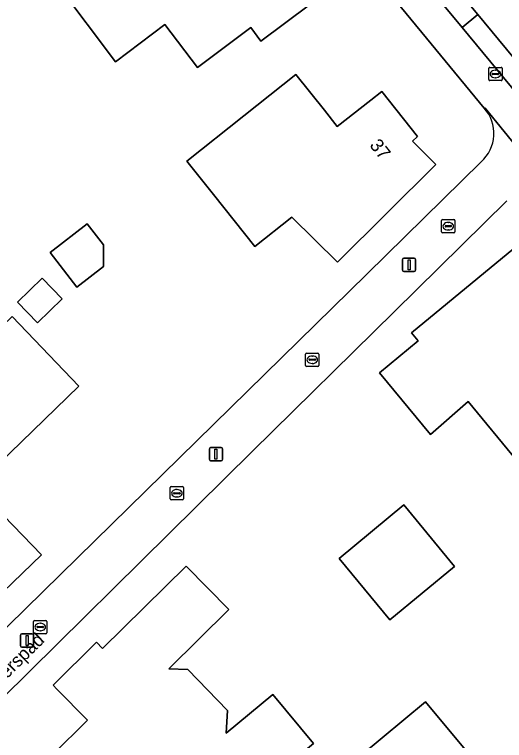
# Model space of a CAD drawing. Extents: x 157320 to 158835, y 386650 to 388491.
# Drawn here: x 158190 to 158226.8, y 387431.3 to 387485.8 of the extents above; entities that cross this region are included whole.
import ezdxf

# ---------------------------------------------------------------- set-up
doc = ezdxf.new("R2010")
doc.units = 0
for name, color, linetype in [('IMGEO_Berm_groen', 7, 'Continuous'), ('IMGEO_Erf', 7, 'Continuous'), ('IMGEO_Kolk', 7, 'Continuous'), ('IMGEO_Lichtmast', 7, 'Continuous'), ('IMGEO_Muur', 7, 'Continuous'), ('IMGEO_Openbare_ruimte_label', 7, 'Continuous'), ('IMGEO_Pand', 7, 'Continuous'), ('IMGEO_Pand_nummerreeks', 7, 'Continuous'), ('IMGEO_Rijbaan_lokaal_gesloten', 7, 'Continuous'), ('IMGEO_Rioolput', 7, 'Continuous'), ('IMGEO_Voetpad_open', 7, 'Continuous')]:
    doc.layers.add(name, color=color, linetype=linetype)

msp = doc.modelspace()

# ---------------------------------------------------------------- linework, layer by layer
at = {"layer": 'IMGEO_Berm_groen'}
msp.add_lwpolyline([(158224.791, 387485.856), (158223.611, 387484.862), (158236.774, 387468.944), (158237.956, 387469.929)], close=True, dxfattribs=at)
at = {"layer": 'IMGEO_Erf'}
for points in [[(158193.22, 387488.08), (158197.383, 387491.176), (158201.394, 387494.16), (158201.559, 387493.918), (158199.495, 387492.373), (158201.552, 387489.58), (158203.653, 387491.117), (158206.971, 387493.544), (158209.97, 387489.525), (158210.418, 387489.829), (158211.195, 387488.789), (158210.75, 387488.451), (158212.141, 387486.561), (158208.48, 387483.85), (158207.719, 387484.868), (158203.71, 387481.87), (158201.266, 387485.101), (158197.55, 387482.29)], [(158211.121, 387481.333), (158213.26, 387478.642), (158214.224, 387477.429), (158216.753, 387479.415), (158217.566, 387480.054), (158220.257, 387476.685), (158219.88, 387476.315), (158221.63, 387474.571), (158214.25, 387467.23), (158210.81, 387470.62), (158208.03, 387468.4), (158204.916, 387472.312), (158202.92, 387474.82), (158207.206, 387478.224)], [(158192.645, 387467.949), (158195.438, 387470.099), (158196.643, 387468.534), (158196.664, 387466.908), (158194.643, 387465.352)], [(158217.395, 387458.905), (158220.301, 387461.303), (158219.8, 387461.91), (158227.493, 387468.246), (158231.097, 387463.905), (158230.374, 387463.301), (158231.645, 387461.767), (158234.682, 387458.102), (158227.698, 387452.339), (158224.06, 387456.747), (158221.226, 387454.261)], [(158191.684, 387462.673), (158190.19, 387464.222), (158192.045, 387466.011), (158193.538, 387464.462)], [(158189.79, 387463.13), (158194.81, 387457.91), (158187.012, 387450.366), (158191.99, 387445.22), (158185.461, 387438.93), (158180.458, 387444.092), (158181.081, 387444.937), (158179.823, 387446.197), (158178.984, 387445.605), (158175.431, 387449.28)], [(158214.363, 387444.956), (158219.22, 387448.97), (158223.05, 387444.34), (158218.18, 387440.34)], [(158212.45, 387431.03), (158207.592, 387426.988), (158203.748, 387423.79), (158200.805, 387427.375), (158196.882, 387423.508), (158194.849, 387425.576), (158195.123, 387425.85), (158194.054, 387426.945), (158193.77, 387426.683), (158193.52, 387426.94), (158194.811, 387428.216), (158192.823, 387430.194), (158195.459, 387432.779), (158193.146, 387435.133), (158192.86, 387435.424), (158196.133, 387438.651), (158196.589, 387438.189), (158202.857, 387444.369), (158206.08, 387441.1), (158201.571, 387436.644), (158202.996, 387436.6), (158205.971, 387433.526), (158205.878, 387431.807), (158209.38, 387434.72)], [(158220.87, 387434.176), (158224.719, 387429.534), (158217.715, 387423.728), (158219.94, 387421.05), (158212.641, 387414.986), (158215.82, 387411.16), (158209.831, 387406.209), (158207.393, 387409.124), (158207.229, 387408.997), (158206.459, 387409.923), (158205.698, 387410.837), (158205.867, 387410.978), (158205.445, 387411.485), (158204.051, 387410.326), (158199.195, 387416.212), (158203.046, 387419.403), (158205.564, 387421.489), (158205.889, 387421.097), (158211.811, 387426.004), (158211.486, 387426.396), (158214.34, 387428.76)]]:
    msp.add_lwpolyline(points, close=True, dxfattribs=at)
for points in [[(158225.277, 387478.793), (158221.637, 387483.225), (158214.605, 387491.78), (158213.509, 387493.144)], [(158170.726, 387447.126), (158172.044, 387445.737), (158174.557, 387442.929), (158177.794, 387439.127), (158180.592, 387435.745), (158182.889, 387433.439), (158193.426, 387443.736), (158216.454, 387466.321), (158225.048, 387474.78)], [(158226.976, 387471.829), (158218.497, 387463.489), (158207.86, 387453.027), (158184.801, 387430.263)]]:
    msp.add_lwpolyline(points, dxfattribs=at)
msp.add_arc((158223.157, 387476.901), 2.841, 311.7153, 41.7527, dxfattribs=at)
at = {"layer": 'IMGEO_Kolk'}
for p, q in [((158222.072, 387469.502), (158222.072, 387470.354)), ((158222.147, 387470.428), (158222.999, 387470.428)), ((158223.073, 387470.354), (158223.073, 387469.502)), ((158222.331, 387469.922), (158222.331, 387469.934)), ((158222.769, 387469.885), (158222.371, 387469.885)), ((158222.374, 387469.971), (158222.772, 387469.971)), ((158222.56, 387470.208), (158222.585, 387470.208)), ((158222.815, 387469.934), (158222.815, 387469.922)), ((158222.999, 387469.428), (158222.147, 387469.428)), ((158222.583, 387469.648), (158222.558, 387469.648)), ((158211.848, 387459.463), (158211.848, 387460.315)), ((158211.923, 387460.389), (158212.775, 387460.389)), ((158212.107, 387459.883), (158212.107, 387459.895)), ((158212.15, 387459.932), (158212.548, 387459.932)), ((158212.336, 387460.169), (158212.361, 387460.169)), ((158212.591, 387459.895), (158212.591, 387459.883)), ((158212.849, 387460.315), (158212.849, 387459.463)), ((158212.775, 387459.389), (158211.923, 387459.389)), ((158212.545, 387459.846), (158212.147, 387459.846)), ((158212.359, 387459.609), (158212.334, 387459.609)), ((158201.668, 387449.424), (158201.668, 387450.276)), ((158201.743, 387450.35), (158202.595, 387450.35)), ((158202.156, 387450.13), (158202.181, 387450.13)), ((158202.669, 387450.276), (158202.669, 387449.424)), ((158201.927, 387449.844), (158201.927, 387449.856)), ((158202.365, 387449.807), (158201.967, 387449.807)), ((158201.97, 387449.893), (158202.368, 387449.893)), ((158202.179, 387449.57), (158202.154, 387449.57)), ((158202.411, 387449.856), (158202.411, 387449.844)), ((158202.595, 387449.35), (158201.743, 387449.35)), ((158191.471, 387440.292), (158192.323, 387440.292)), ((158191.396, 387439.366), (158191.396, 387440.218)), ((158191.655, 387439.786), (158191.655, 387439.798)), ((158192.093, 387439.749), (158191.695, 387439.749)), ((158191.698, 387439.835), (158192.096, 387439.835)), ((158191.884, 387440.072), (158191.909, 387440.072)), ((158192.139, 387439.798), (158192.139, 387439.786)), ((158192.397, 387440.218), (158192.397, 387439.366)), ((158192.323, 387439.292), (158191.471, 387439.292)), ((158191.907, 387439.512), (158191.882, 387439.512))]:
    msp.add_line(p, q, dxfattribs=at)
for points in [[(158222.072, 387469.502), (158222.072, 387470.354)], [(158222.147, 387470.428), (158222.999, 387470.428)], [(158223.073, 387470.354), (158223.073, 387469.502)], [(158222.999, 387469.428), (158222.147, 387469.428)], [(158211.848, 387459.463), (158211.848, 387460.315)], [(158211.923, 387460.389), (158212.775, 387460.389)], [(158212.849, 387460.315), (158212.849, 387459.463)], [(158212.775, 387459.389), (158211.923, 387459.389)], [(158201.668, 387449.424), (158201.668, 387450.276)], [(158201.743, 387450.35), (158202.595, 387450.35)], [(158202.669, 387450.276), (158202.669, 387449.424)], [(158202.595, 387449.35), (158201.743, 387449.35)], [(158191.471, 387440.292), (158192.323, 387440.292)], [(158191.396, 387439.366), (158191.396, 387440.218)], [(158192.397, 387440.218), (158192.397, 387439.366)], [(158192.323, 387439.292), (158191.471, 387439.292)]]:
    msp.add_lwpolyline(points, dxfattribs=at)
for centre, radius, start, end in [((158222.149, 387470.352), 0.0765, 91.552, 178.448), ((158222.149, 387470.352), 0.0765, 91.552, 178.448), ((158222.997, 387470.352), 0.0765, 1.552, 88.448), ((158222.997, 387470.352), 0.0765, 1.552, 88.448), ((158222.371, 387469.931), 0.0403, 85.8775, 175.7526), ((158222.368, 387469.921), 0.0366, 178.938, 274.7102), ((158222.772, 387469.928), 0.043, 264.8664, 352.4533), ((158222.776, 387469.933), 0.0386, 1.7309, 96.639), ((158222.149, 387469.504), 0.0765, 181.552, 268.448), ((158222.149, 387469.504), 0.0765, 181.552, 268.448), ((158222.997, 387469.504), 0.0765, 271.552, 358.448), ((158222.997, 387469.504), 0.0765, 271.552, 358.448), ((158211.925, 387460.313), 0.0765, 91.552, 178.448), ((158211.925, 387460.313), 0.0765, 91.552, 178.448), ((158212.147, 387459.892), 0.0403, 85.8775, 175.7526), ((158212.144, 387459.882), 0.0366, 178.938, 274.7102), ((158212.548, 387459.889), 0.043, 264.8664, 352.4533), ((158212.552, 387459.894), 0.0386, 1.7309, 96.639), ((158212.773, 387460.313), 0.0765, 1.552, 88.448), ((158212.773, 387460.313), 0.0765, 1.552, 88.448), ((158211.925, 387459.465), 0.0765, 181.552, 268.448), ((158211.925, 387459.465), 0.0765, 181.552, 268.448), ((158212.773, 387459.465), 0.0765, 271.552, 358.448), ((158212.773, 387459.465), 0.0765, 271.552, 358.448), ((158201.745, 387450.274), 0.0765, 91.552, 178.448), ((158201.745, 387450.274), 0.0765, 91.552, 178.448), ((158202.593, 387450.274), 0.0765, 1.552, 88.448), ((158202.593, 387450.274), 0.0765, 1.552, 88.448), ((158201.967, 387449.853), 0.0403, 85.8775, 175.7526), ((158201.964, 387449.843), 0.0366, 178.938, 274.7102), ((158202.368, 387449.85), 0.043, 264.8664, 352.4533), ((158202.372, 387449.855), 0.0386, 1.7309, 96.639), ((158201.745, 387449.426), 0.0765, 181.552, 268.448), ((158201.745, 387449.426), 0.0765, 181.552, 268.448), ((158202.593, 387449.426), 0.0765, 271.552, 358.448), ((158202.593, 387449.426), 0.0765, 271.552, 358.448), ((158191.473, 387440.216), 0.0765, 91.552, 178.448), ((158191.473, 387440.216), 0.0765, 91.552, 178.448), ((158192.321, 387440.216), 0.0765, 1.552, 88.448), ((158192.321, 387440.216), 0.0765, 1.552, 88.448), ((158191.695, 387439.795), 0.0403, 85.8775, 175.7526), ((158191.692, 387439.785), 0.0366, 178.938, 274.7102), ((158192.096, 387439.792), 0.043, 264.8664, 352.4533), ((158192.1, 387439.797), 0.0386, 1.7309, 96.639), ((158191.473, 387439.368), 0.0765, 181.552, 268.448), ((158191.473, 387439.368), 0.0765, 181.552, 268.448), ((158192.321, 387439.368), 0.0765, 271.552, 358.448), ((158192.321, 387439.368), 0.0765, 271.552, 358.448)]:
    msp.add_arc(centre, radius, start, end, dxfattribs=at)
for centre, major_axis, ratio, start_param, end_param in [((158222.559, 387469.928), (-0.387, 0.002), 0.722429, 4.712389, 7.853982), ((158222.584, 387469.928), (-0.39, 0.002), 0.717154, 1.570796, 4.712389), ((158212.335, 387459.889), (-0.387, 0.002), 0.722429, 4.712389, 7.853982), ((158212.36, 387459.889), (-0.39, 0.002), 0.717154, 1.570796, 4.712389), ((158202.155, 387449.85), (-0.387, 0.002), 0.722429, 4.712389, 7.853982), ((158202.18, 387449.85), (-0.39, 0.002), 0.717154, 1.570796, 4.712389), ((158191.883, 387439.792), (-0.387, 0.002), 0.722429, 4.712389, 7.853982), ((158191.908, 387439.792), (-0.39, 0.002), 0.717154, 1.570796, 4.712389)]:
    msp.add_ellipse(centre, major_axis=major_axis, ratio=ratio, start_param=start_param, end_param=end_param, dxfattribs=at)
at = {"layer": 'IMGEO_Lichtmast'}
for p, q in [((158219.226, 387467.529), (158220.016, 387467.529)), ((158220.016, 387467.529), (158219.226, 387467.529)), ((158219.126, 387466.629), (158219.126, 387467.429)), ((158219.126, 387467.429), (158219.126, 387466.629)), ((158220.116, 387467.429), (158220.116, 387466.629)), ((158220.116, 387466.629), (158220.116, 387467.429)), ((158220.016, 387466.529), (158219.226, 387466.529)), ((158219.226, 387466.529), (158220.016, 387466.529)), ((158204.609, 387452.387), (158204.609, 387453.187)), ((158204.609, 387453.187), (158204.609, 387452.387)), ((158204.709, 387453.287), (158205.499, 387453.287)), ((158205.499, 387453.287), (158204.709, 387453.287)), ((158205.599, 387453.187), (158205.599, 387452.387)), ((158205.599, 387452.387), (158205.599, 387453.187)), ((158205.499, 387452.287), (158204.709, 387452.287)), ((158204.709, 387452.287), (158205.499, 387452.287)), ((158190.413, 387438.374), (158190.413, 387439.174)), ((158190.413, 387439.174), (158190.413, 387438.374)), ((158190.513, 387439.274), (158191.303, 387439.274)), ((158191.303, 387439.274), (158190.513, 387439.274)), ((158191.403, 387439.174), (158191.403, 387438.374)), ((158191.403, 387438.374), (158191.403, 387439.174)), ((158191.303, 387438.274), (158190.513, 387438.274)), ((158190.513, 387438.274), (158191.303, 387438.274))]:
    msp.add_line(p, q, dxfattribs=at)
for points in [[(158219.546, 387467.404), (158219.696, 387467.404), (158219.696, 387466.654), (158219.546, 387466.654), (158219.546, 387467.404)], [(158205.029, 387453.162), (158205.179, 387453.162), (158205.179, 387452.412), (158205.029, 387452.412), (158205.029, 387453.162)], [(158190.833, 387439.149), (158190.983, 387439.149), (158190.983, 387438.399), (158190.833, 387438.399), (158190.833, 387439.149)]]:
    msp.add_lwpolyline(points, dxfattribs=at)
for centre, start, end in [((158219.226, 387467.429), 90, 180), ((158219.226, 387467.429), 90, 180), ((158220.016, 387467.429), 0, 90), ((158220.016, 387467.429), 360, 90), ((158219.226, 387466.629), 180, 270), ((158219.226, 387466.629), 180, 270), ((158220.016, 387466.629), 270, 0), ((158220.016, 387466.629), 270, 0), ((158204.709, 387453.187), 90, 180), ((158204.709, 387453.187), 90, 180), ((158205.499, 387453.187), 0, 90), ((158205.499, 387453.187), 360, 90), ((158204.709, 387452.387), 180, 270), ((158204.709, 387452.387), 180, 270), ((158205.499, 387452.387), 270, 0), ((158205.499, 387452.387), 270, 0), ((158190.513, 387439.174), 90, 180), ((158190.513, 387439.174), 90, 180), ((158191.303, 387439.174), 0, 90), ((158191.303, 387439.174), 360, 90), ((158190.513, 387438.374), 180, 270), ((158190.513, 387438.374), 180, 270), ((158191.303, 387438.374), 270, 0), ((158191.303, 387438.374), 270, 0)]:
    msp.add_arc(centre, 0.1, start, end, dxfattribs=at)
at = {"layer": 'IMGEO_Muur'}
for points in [[(158216.454, 387466.321), (158193.426, 387443.736)], [(158207.86, 387453.027), (158218.497, 387463.489)]]:
    msp.add_lwpolyline(points, dxfattribs=at)
at = {"layer": 'IMGEO_Pand'}
for points in [[(158197.383, 387491.176), (158193.22, 387488.08), (158197.55, 387482.29), (158201.266, 387485.101), (158203.71, 387481.87), (158207.719, 387484.868), (158208.48, 387483.85), (158212.141, 387486.561), (158210.75, 387488.451), (158211.195, 387488.789), (158210.418, 387489.829), (158209.97, 387489.525), (158206.971, 387493.544), (158203.653, 387491.117), (158201.552, 387489.58), (158199.495, 387492.373), (158201.559, 387493.918), (158201.394, 387494.16)], [(158216.753, 387479.415), (158214.224, 387477.429), (158213.26, 387478.642), (158211.121, 387481.333), (158207.206, 387478.224), (158202.92, 387474.82), (158204.916, 387472.312), (158208.03, 387468.4), (158210.81, 387470.62), (158214.25, 387467.23), (158221.63, 387474.571), (158219.88, 387476.315), (158220.257, 387476.685), (158217.566, 387480.054)], [(158192.645, 387467.949), (158194.643, 387465.352), (158196.664, 387466.908), (158196.643, 387468.534), (158195.438, 387470.099)], [(158231.645, 387461.767), (158230.374, 387463.301), (158231.097, 387463.905), (158227.493, 387468.246), (158219.8, 387461.91), (158220.301, 387461.303), (158217.395, 387458.905), (158221.226, 387454.261), (158224.06, 387456.747), (158227.698, 387452.339), (158234.682, 387458.102)], [(158191.684, 387462.673), (158193.538, 387464.462), (158192.045, 387466.011), (158190.19, 387464.222)], [(158185.461, 387438.93), (158191.99, 387445.22), (158187.012, 387450.366), (158194.81, 387457.91), (158189.79, 387463.13), (158175.431, 387449.28), (158178.984, 387445.605), (158179.823, 387446.197), (158181.081, 387444.937), (158180.458, 387444.092)], [(158218.18, 387440.34), (158223.05, 387444.34), (158219.22, 387448.97), (158214.363, 387444.956)], [(158193.52, 387426.94), (158193.77, 387426.683), (158194.054, 387426.945), (158195.123, 387425.85), (158194.849, 387425.576), (158196.882, 387423.508), (158200.805, 387427.375), (158203.748, 387423.79), (158207.592, 387426.988), (158212.45, 387431.03), (158209.38, 387434.72), (158205.878, 387431.807), (158205.971, 387433.526), (158202.996, 387436.6), (158201.571, 387436.644), (158206.08, 387441.1), (158202.857, 387444.369), (158196.589, 387438.189), (158196.133, 387438.651), (158192.86, 387435.424), (158193.146, 387435.133), (158195.459, 387432.779), (158192.823, 387430.194), (158194.811, 387428.216)], [(158206.459, 387409.923), (158207.229, 387408.997), (158207.393, 387409.124), (158209.831, 387406.209), (158215.82, 387411.16), (158212.641, 387414.986), (158219.94, 387421.05), (158217.715, 387423.728), (158224.719, 387429.534), (158220.87, 387434.176), (158214.34, 387428.76), (158211.486, 387426.396), (158211.811, 387426.004), (158205.889, 387421.097), (158205.564, 387421.489), (158203.046, 387419.403), (158199.195, 387416.212), (158204.051, 387410.326), (158205.445, 387411.485), (158205.867, 387410.978), (158205.698, 387410.837)]]:
    msp.add_lwpolyline(points, close=True, dxfattribs=at)
at = {"layer": 'IMGEO_Rijbaan_lokaal_gesloten'}
msp.add_lwpolyline([(158226.929, 387494.459), (158226.639, 387494.2), (158221.842, 387489.896), (158221.608, 387489.686), (158224.791, 387485.856), (158237.956, 387469.929), (158239.051, 387468.61), (158242.396, 387464.578), (158244.367, 387462.185), (158244.691, 387461.794), (158248.845, 387456.783), (158257.18, 387446.728), (158260.473, 387442.752)], dxfattribs=at)
at = {"layer": 'IMGEO_Rioolput'}
for p, q in [((158225.611, 387480.947), (158225.611, 387481.799)), ((158225.686, 387481.873), (158226.538, 387481.873)), ((158226.612, 387481.799), (158226.612, 387480.947)), ((158225.87, 387481.367), (158225.87, 387481.379)), ((158226.308, 387481.33), (158225.91, 387481.33)), ((158225.913, 387481.416), (158226.311, 387481.416)), ((158226.099, 387481.653), (158226.124, 387481.653)), ((158226.354, 387481.379), (158226.354, 387481.367)), ((158226.538, 387480.873), (158225.686, 387480.873)), ((158226.122, 387481.093), (158226.097, 387481.093))]:
    msp.add_line(p, q, dxfattribs=at)
for points in [[(158225.611, 387480.947), (158225.611, 387481.799)], [(158225.686, 387481.873), (158226.538, 387481.873)], [(158226.612, 387481.799), (158226.612, 387480.947)], [(158226.538, 387480.873), (158225.686, 387480.873)]]:
    msp.add_lwpolyline(points, dxfattribs=at)
for centre, radius, start, end in [((158225.688, 387481.797), 0.0765, 91.552, 178.448), ((158225.688, 387481.797), 0.0765, 91.552, 178.448), ((158226.536, 387481.797), 0.0765, 1.552, 88.448), ((158226.536, 387481.797), 0.0765, 1.552, 88.448), ((158225.91, 387481.376), 0.0403, 85.8775, 175.7526), ((158225.907, 387481.366), 0.0366, 178.938, 274.7102), ((158226.311, 387481.373), 0.043, 264.8664, 352.4533), ((158226.315, 387481.378), 0.0386, 1.7309, 96.639), ((158225.688, 387480.949), 0.0765, 181.552, 268.448), ((158225.688, 387480.949), 0.0765, 181.552, 268.448), ((158226.536, 387480.949), 0.0765, 271.552, 358.448), ((158226.536, 387480.949), 0.0765, 271.552, 358.448)]:
    msp.add_arc(centre, radius, start, end, dxfattribs=at)
for centre, major_axis, ratio, start_param, end_param in [((158226.098, 387481.373), (-0.387, 0.002), 0.722429, 4.712389, 7.853982), ((158226.123, 387481.373), (-0.39, 0.002), 0.717154, 1.570796, 4.712389)]:
    msp.add_ellipse(centre, major_axis=major_axis, ratio=ratio, start_param=start_param, end_param=end_param, dxfattribs=at)
at = {"layer": 'IMGEO_Voetpad_open'}
for points in [[(158304.386, 387387.181), (158300.548, 387391.831), (158299.994, 387392.491), (158284.067, 387411.76), (158280.706, 387415.819), (158270.558, 387428.081), (158267.695, 387431.513), (158259.239, 387441.686), (158255.966, 387445.704), (158247.697, 387455.831), (158243.573, 387460.882), (158243.257, 387461.269), (158241.215, 387463.588), (158237.868, 387467.618), (158236.774, 387468.944), (158223.611, 387484.862), (158220.416, 387488.754), (158217.309, 387492.538), (158215.838, 387494.34), (158214.494, 387496.049), (158213.006, 387498.04), (158211.576, 387500), (158210.366, 387501.746)], [(158208.196, 387500.37), (158208.45, 387500), (158209.636, 387498.301), (158210.869, 387496.598), (158212.128, 387494.92), (158213.509, 387493.144), (158214.605, 387491.78), (158221.637, 387483.225), (158225.277, 387478.793), (158225.347, 387478.804), (158231.056, 387471.796), (158241.216, 387459.524), (158254.042, 387444.081), (158301.99, 387386.063), (158303.253, 387384.534)], [(158231.056, 387471.796), (158225.347, 387478.804), (158225.277, 387478.793)], [(158225.048, 387474.78), (158216.454, 387466.321), (158193.426, 387443.736), (158182.889, 387433.439), (158181.002, 387431.463), (158183.164, 387428.647), (158184.801, 387430.263), (158207.86, 387453.027), (158218.497, 387463.489), (158226.976, 387471.829)]]:
    msp.add_lwpolyline(points, dxfattribs=at)
msp.add_lwpolyline([(158223.611, 387484.862), (158224.791, 387485.856), (158221.608, 387489.686), (158220.416, 387488.754)], close=True, dxfattribs=at)
msp.add_arc((158223.157, 387476.901), 2.841, 311.7153, 41.7527, dxfattribs=at)

# ---------------------------------------------------------------- texts
at = {"layer": 'IMGEO_Openbare_ruimte_label'}
msp.add_text('Frans Schoenmakerspad', height=1, rotation=44.6356, dxfattribs=at).set_placement((158181.662, 387428.233))
at = {"layer": 'IMGEO_Pand_nummerreeks'}
msp.add_text('37', height=1, rotation=308.6162, dxfattribs=at).set_placement((158216.607, 387475.998))

doc.saveas('drawing.dxf')
